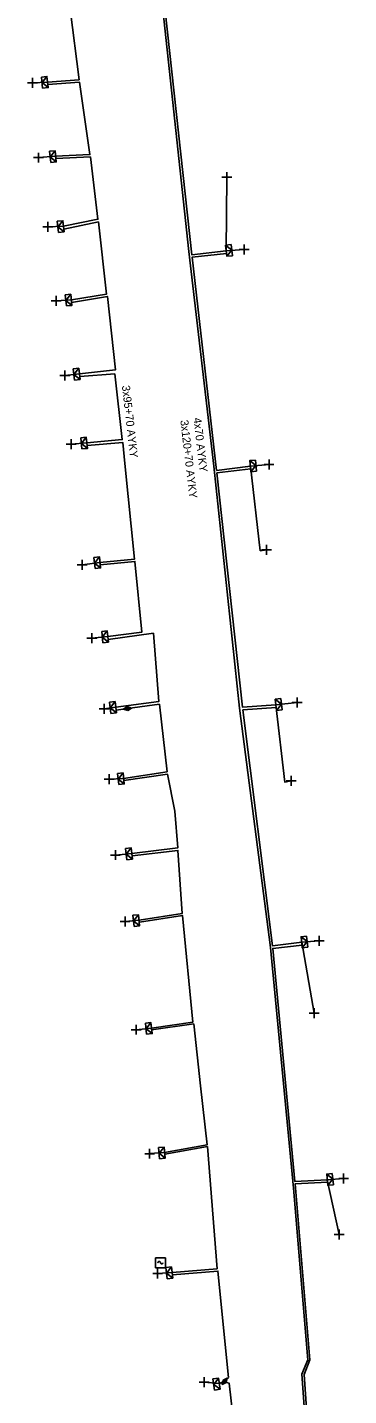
# Model space of a CAD drawing. Extents: x -544780 to -541582, y -1198995 to -1196551.
# Drawn here: x -542507.2 to -542467, y -1198525.1 to -1198354.1 of the extents above; entities that cross this region are included whole.
import ezdxf

# ---------------------------------------------------------------- set-up
doc = ezdxf.new("R2010")
doc.units = 0
for name, color, linetype in [('Vrstva 1', 7, 'Continuous'), ('Vrstva 19', 7, 'Continuous'), ('Vrstva 31', 7, 'Continuous'), ('Vrstva 34', 7, 'Continuous'), ('Vrstva 4', 7, 'Continuous'), ('Vrstva 5', 7, 'Continuous'), ('Vrstva 59', 7, 'Continuous'), ('Vrstva 6', 7, 'Continuous'), ('Vrstva 9', 7, 'Continuous')]:
    doc.layers.add(name, color=color, linetype=linetype)

# ---------------------------------------------------------------- blocks, each defined once
blk = doc.blocks.new('NN870')
at = {"layer": 'Vrstva 4'}
for points in [[(0, -0.25), (0.5, 0), (0, 0.25), (-0.5, 0), (0, -0.25)], [(0.37, 0), (0, 0.19), (-0.36, 0), (0, -0.19), (0.37, 0)], [(0.24, 0), (0, 0.12), (-0.25, 0), (0, -0.12), (0.24, 0)], [(0.12, 0), (0, 0.06), (-0.13, 0), (0, -0.06), (0.12, 0)]]:
    blk.add_lwpolyline(points, dxfattribs=at)
blk = doc.blocks.new('NN800')
at = {"layer": 'Vrstva 1'}
for points in [[(-0.44, 0.44), (0.44, -0.44)], [(-0.44, -0.44), (0.44, 0.44)]]:
    blk.add_lwpolyline(points, dxfattribs=at)
blk = doc.blocks.new('NN630')
at = {"layer": 'Vrstva 9'}
for points in [[(0, -0.7), (-0.7, 0)], [(-0.7, -0.7), (-0.7, 0), (0.7, 0), (0.7, -0.7)], [(-0.7, -0.7), (0.7, -0.7)], [(0, -0.7), (0.7, 0)]]:
    blk.add_lwpolyline(points, dxfattribs=at)
blk = doc.blocks.new('NN740')
at = {"layer": 'Vrstva 1'}
for points in [[(0.62, 0.62), (-0.63, 0.62)], [(-0.63, 0.62), (-0.63, -0.63)], [(0, 0), (0, 0.01), (0, 0.03), (-0.01, 0.05), (-0.01, 0.06), (-0.02, 0.08), (-0.03, 0.09), (-0.04, 0.1), (-0.05, 0.11), (-0.06, 0.12), (-0.08, 0.13), (-0.09, 0.14), (-0.11, 0.14), (-0.12, 0.15), (-0.14, 0.15), (-0.15, 0.15), (-0.17, 0.15), (-0.18, 0.15), (-0.2, 0.15), (-0.21, 0.14), (-0.23, 0.13), (-0.24, 0.12), (-0.26, 0.11), (-0.27, 0.1), (-0.28, 0.09), (-0.29, 0.08), (-0.29, 0.06), (-0.3, 0.05), (-0.3, 0.03), (-0.31, 0.02), (-0.31, 0), (-0.31, 0)], [(0.62, -0.63), (0.62, 0.62)], [(-0.63, -0.63), (0.62, -0.63)], [(0, 0), (0, -0.02), (0, -0.03), (0.01, -0.05), (0.01, -0.06), (0.02, -0.08), (0.03, -0.09), (0.04, -0.1), (0.05, -0.11), (0.06, -0.12), (0.07, -0.13), (0.09, -0.14), (0.1, -0.15), (0.12, -0.15), (0.13, -0.15), (0.15, -0.15), (0.16, -0.15), (0.18, -0.15), (0.19, -0.15), (0.21, -0.14), (0.22, -0.14), (0.24, -0.13), (0.25, -0.12), (0.26, -0.11), (0.27, -0.09), (0.28, -0.08), (0.29, -0.07), (0.29, -0.05), (0.3, -0.04), (0.3, -0.02), (0.3, -0.01), (0.3, -0.01)]]:
    blk.add_lwpolyline(points, dxfattribs=at)

msp = doc.modelspace()

# ---------------------------------------------------------------- linework, layer by layer
at = {"layer": 'Vrstva 5'}
for points in [[(-542501.37, -1198240.28), (-542500.19, -1198261.76), (-542499.19, -1198271.08), (-542496.93, -1198290.6), (-542493.65, -1198319.85), (-542490.22, -1198351.91), (-542486.98, -1198382.15), (-542483.86, -1198408.97), (-542480.62, -1198439.21), (-542476.76, -1198469.1), (-542473.9, -1198499.18), (-542472.1, -1198520.6), (-542472.83, -1198522.39), (-542472.01, -1198533.99), (-542470.84, -1198553.15), (-542469.91, -1198553.19)], [(-542501.79, -1198351.87), (-542500.7, -1198360.69), (-542504.63, -1198360.97), (-542504.6, -1198361.3), (-542500.65, -1198360.98), (-542499.33, -1198370.04), (-542503.62, -1198370.25), (-542503.59, -1198370.54), (-542499.27, -1198370.32), (-542498.34, -1198378.11), (-542502.64, -1198378.99), (-542502.58, -1198379.37), (-542498.28, -1198378.45), (-542497.25, -1198387.47), (-542501.66, -1198388.18), (-542501.62, -1198388.52), (-542497.14, -1198387.76), (-542496.16, -1198396.93), (-542500.65, -1198397.43), (-542500.6, -1198397.77), (-542496.24, -1198397.43), (-542495.3, -1198405.64), (-542499.71, -1198406.03), (-542499.67, -1198406.37), (-542495.24, -1198405.99), (-542494.98, -1198408.64), (-542493.75, -1198420.56), (-542498.08, -1198420.98), (-542498.04, -1198421.27), (-542493.72, -1198420.87), (-542492.84, -1198429.68), (-542497.1, -1198430.25), (-542497.05, -1198430.6), (-542491.4, -1198429.83), (-542490.72, -1198438.36), (-542496.1, -1198439.07), (-542496.06, -1198439.45), (-542494.63, -1198439.25), (-542490.65, -1198438.71), (-542489.69, -1198447.13), (-542495.12, -1198447.97), (-542495.09, -1198448.25), (-542489.64, -1198447.42), (-542488.71, -1198452.06), (-542488.33, -1198456.63), (-542494.1, -1198457.35), (-542494.06, -1198457.64), (-542488.34, -1198456.96), (-542487.8, -1198464.83), (-542493.2, -1198465.69), (-542493.16, -1198465.94), (-542487.77, -1198465.08), (-542486.48, -1198478.43), (-542491.63, -1198479.16), (-542491.62, -1198479.38), (-542486.36, -1198478.65), (-542485.53, -1198486.37), (-542484.7, -1198493.73), (-542490, -1198494.72), (-542489.97, -1198494.93), (-542484.64, -1198493.96), (-542483.44, -1198509.22), (-542489.06, -1198509.69), (-542489.03, -1198509.97), (-542483.33, -1198509.51), (-542482.02, -1198522.81), (-542482.31, -1198523.08), (-542482.48, -1198523.29), (-542483.17, -1198523.58), (-542482.44, -1198523.41), (-542481.94, -1198523.51), (-542481.49, -1198527.54)], [(-542489.95, -1198352.08), (-542486.61, -1198382.56), (-542482.3, -1198382.04), (-542482.27, -1198382.38), (-542486.57, -1198382.87), (-542483.5, -1198409.5), (-542479.28, -1198408.97), (-542479.24, -1198409.28), (-542483.46, -1198409.81), (-542480.25, -1198439.09), (-542476.09, -1198438.78), (-542476.04, -1198439.1), (-542480.21, -1198439.41), (-542476.53, -1198468.88), (-542472.86, -1198468.44), (-542472.82, -1198468.79), (-542476.48, -1198469.21), (-542473.72, -1198498.34), (-542469.67, -1198498.1), (-542469.64, -1198498.39), (-542473.7, -1198498.63), (-542471.83, -1198520.6), (-542472.57, -1198522.43), (-542471.66, -1198535.82)]]:
    msp.add_lwpolyline(points, dxfattribs=at)
at = {"layer": 'Vrstva 59'}
for points in [[(-542504.63, -1198360.97), (-542506.53, -1198361.08)], [(-542503.62, -1198370.25), (-542505.76, -1198370.42)], [(-542482.3, -1198382.04), (-542482.24, -1198372.86)], [(-542502.64, -1198378.99), (-542504.6, -1198379.07)], [(-542482.3, -1198382.04), (-542480.04, -1198381.88)], [(-542501.66, -1198388.18), (-542503.56, -1198388.31)], [(-542500.65, -1198397.43), (-542502.49, -1198397.63)], [(-542499.71, -1198406.03), (-542501.67, -1198406.2)], [(-542479.28, -1198408.97), (-542476.95, -1198408.74)], [(-542479.28, -1198408.97), (-542478.05, -1198419.52), (-542477.27, -1198419.43)], [(-542498.08, -1198420.98), (-542500.31, -1198421.27)], [(-542497.1, -1198430.25), (-542499.09, -1198430.44)], [(-542476.09, -1198438.78), (-542473.44, -1198438.49)], [(-542476.09, -1198438.78), (-542474.98, -1198448.42), (-542474.19, -1198448.28)], [(-542496.1, -1198439.07), (-542497.55, -1198439.27)], [(-542495.12, -1198447.97), (-542496.93, -1198448.07)], [(-542494.1, -1198457.35), (-542496.16, -1198457.54)], [(-542493.2, -1198465.69), (-542494.95, -1198465.86)], [(-542472.86, -1198468.44), (-542470.67, -1198468.25)], [(-542472.86, -1198468.44), (-542471.31, -1198477.31)], [(-542491.63, -1198479.16), (-542493.56, -1198479.36)], [(-542490, -1198494.72), (-542491.87, -1198494.84)], [(-542469.67, -1198498.1), (-542467.62, -1198497.94)], [(-542469.67, -1198498.1), (-542468.17, -1198504.93)], [(-542489.06, -1198509.69), (-542490.87, -1198509.81)], [(-542483.17, -1198523.58), (-542485.07, -1198523.4)]]:
    msp.add_lwpolyline(points, dxfattribs=at)

# ---------------------------------------------------------------- block references
at = {"layer": 'Vrstva 19'}
for p, rotation in [((-542494.63, -1198439.25), 7.732572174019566), ((-542482.48, -1198523.29), 51.00900592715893)]:
    msp.add_blockref('NN870', p, dxfattribs=dict(at, rotation=rotation))
at = {"layer": 'Vrstva 31'}
for p, rotation in [((-542504.63, -1198360.97), -83.63145003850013), ((-542503.62, -1198370.25), -83.84853338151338), ((-542502.64, -1198378.99), -83.43278333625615), ((-542482.3, -1198382.05), 96.59641939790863), ((-542501.66, -1198388.18), -84.16337219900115), ((-542500.65, -1198397.43), -83.6034138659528), ((-542499.71, -1198406.04), -83.82128330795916), ((-542479.28, -1198408.97), 96.23448051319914), ((-542498.08, -1198420.98), -83.43009723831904), ((-542497.1, -1198430.25), -84.1684639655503), ((-542496.1, -1198439.07), -83.26398890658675), ((-542476.09, -1198438.78), 96.55639998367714), ((-542495.12, -1198447.97), -83.9776055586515), ((-542494.1, -1198457.35), -83.71577503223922), ((-542493.2, -1198465.69), -83.86410831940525), ((-542472.87, -1198468.44), 96.3083499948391), ((-542491.63, -1198479.16), -83.44620836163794), ((-542490, -1198494.72), -84.55305830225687), ((-542469.67, -1198498.1), 95.87229722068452), ((-542489.06, -1198509.69), -82.88687500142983), ((-542483.17, -1198523.58), -81.44582223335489)]:
    msp.add_blockref('NN630', p, dxfattribs=dict(at, rotation=rotation))
at = {"layer": 'Vrstva 34'}
for p, rotation in [((-542506.53, -1198361.08), 45), ((-542505.76, -1198370.42), 45), ((-542482.24, -1198372.86), 45), ((-542504.6, -1198379.07), 45), ((-542480.04, -1198381.88), 45), ((-542503.56, -1198388.31), 45), ((-542502.49, -1198397.63), 45), ((-542501.67, -1198406.2), 45.00000009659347), ((-542476.95, -1198408.74), 45.000000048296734), ((-542477.27, -1198419.43), 45), ((-542500.31, -1198421.27), 45.00000009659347), ((-542499.09, -1198430.44), 45), ((-542497.55, -1198439.27), 45), ((-542473.44, -1198438.49), 45), ((-542496.93, -1198448.07), 45), ((-542474.19, -1198448.28), 44.99999995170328), ((-542496.16, -1198457.54), 45), ((-542494.95, -1198465.86), 44.99999995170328), ((-542470.67, -1198468.25), 45), ((-542471.31, -1198477.31), 45), ((-542493.56, -1198479.36), 45), ((-542491.87, -1198494.85), 45), ((-542467.62, -1198497.94), 45.00000009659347), ((-542468.17, -1198504.93), 44.99999995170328), ((-542490.87, -1198509.81), 45), ((-542485.07, -1198523.4), 45)]:
    msp.add_blockref('NN800', p, dxfattribs=dict(at, rotation=rotation))
msp.add_blockref('NN740', (-542490.52, -1198508.47), dxfattribs=at)

# ---------------------------------------------------------------- texts
at = {"layer": 'Vrstva 6'}
for s, rotation, p in [('3x95+70 AYKY', 276.49, (-542495.34, -1198398.92)), ('4x70 AYKY', 276.566, (-542486.4, -1198402.95)), ('3x120+70 AYKY', 276.635, (-542488.04, -1198403.24))]:
    msp.add_text(s, height=1, rotation=rotation, dxfattribs=at).set_placement(p)

doc.saveas('drawing.dxf')
